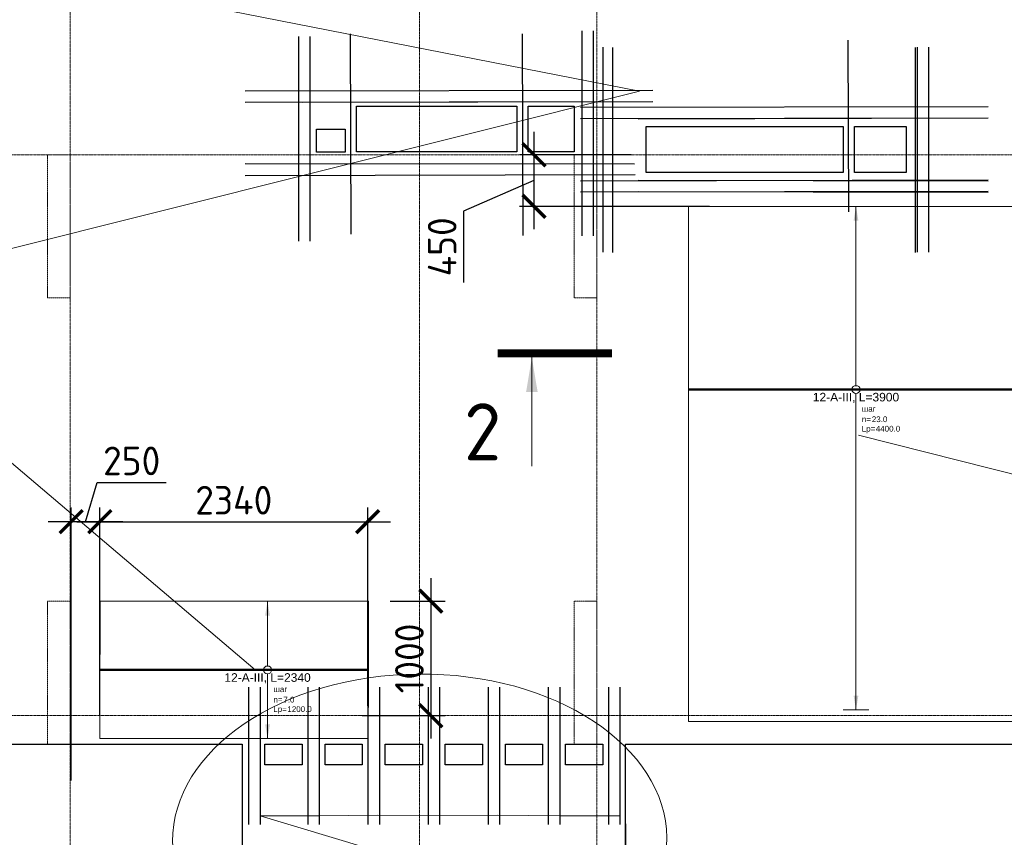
# Model space of a CAD drawing. Header units: millimetres. Extents: x -42044588 to 856694, y -806701 to 941911.
# Tile 976 of 1056: x -83232 to -74632, y -137251 to -130107. Entities that reach past the tile are written whole.
import ezdxf
from ezdxf import colors
from ezdxf.entities.mleader import LeaderData, LeaderLine
from ezdxf.enums import TextEntityAlignment as Align
from ezdxf.math import Vec2, Vec3

# ---------------------------------------------------------------- set-up
doc = ezdxf.new("R2010")
doc.units = ezdxf.units.MM
doc.set_wipeout_variables(frame=1)
for name, pattern in [('01 Штриховая _4 мм_', [6, 3.5, -2.5]), ('______5', [1100, 800, -100, 100, -100]), ('DASHED', [7, 5, -2, 0]), ('GOST2.303 4', [7, 5, -2, 0]), ('осевая', [50.8, 31.75, -6.35, 6.35, -6.35])]:
    doc.linetypes.add(name, pattern=pattern)
for name, color, linetype, lineweight in [('RAZMER', 100, 'Continuous', 15), ('АрмСтер', 2, 'Continuous', 50), ('контур распр. стерхней', 2, 'GOST2.303 4', 20), ('Оси', 40, '______5', 18), ('Перекрытие ж_бетон', 1, 'Continuous', 30), ('подоснова', 151, 'Continuous', 5), ('РАЗМЕРЫ', 1, 'Continuous', 9), ('Узлы', 7, 'Continuous', 0)]:
    doc.layers.add(name, color=color, linetype=linetype, lineweight=lineweight)
doc.layers.add('АрмСтер_атрибуты', color=2, linetype='Continuous', lineweight=0, plot=False)
doc.layers.add('Колонна_ бетон', color=7, linetype='Continuous', lineweight=50, true_color=0xb4b496)
doc.styles.add('GOST-2.304_Type-B', font='GOST_Common.ttf')
doc.styles.get("Standard").update_dxf_attribs({"font": 'arial.ttf'})
doc.styles.add('Аннотативный', font='arial.ttf')
doc.styles.add('ГОСТ', font='GOST_Common.ttf')
doc.dimstyles.new('СПДС', dxfattribs={"dimscale": 100, "dimtxt": 2.5, "dimasz": 2, "dimexe": 1.25, "dimexo": 0, "dimtad": 1, "dimdec": 0, "dimrnd": 5, "dimtxsty": 'GOST-2.304_Type-B', "dimblk": 'ARCHTICK', "dimcen": 2.5, "dimdle": 2, "dimclrd": 1, "dimclre": 1, "dimclrt": 1, "dimadec": 0, "dimazin": 2, "dimtfac": 0.75, "dimtdec": 0, "dimtmove": 1, "dimatfit": 3, "dimfxl": 0, "dimtolj": 1, "dimarcsym": 0})

# ---------------------------------------------------------------- blocks, each defined once
blk = doc.blocks.new('оси блок 2')
at = {"layer": 'Оси', "color": 16, "linetype": 'осевая', "lineweight": 0, "ltscale": 0.25, "transparency": 33554687}
for p, q in [((-68904.7, -322543), (-68904.7, -347914.1)), ((-65854.7, -322543), (-65854.7, -347914.1)), ((-64304.7, -322543), (-64304.7, -347914.1)), ((-89822.3, -337801.3), (-37238.5, -337801.3)), ((-89822.3, -342701.3), (-37238.5, -342701.3))]:
    blk.add_line(p, q, dxfattribs=at)
blk = doc.blocks.new('_ArchTick')
at = {"color": 0, "linetype": 'ByBlock', "const_width": 0.15}
blk.add_lwpolyline([(-0.5, -0.5), (0.5, 0.5)], dxfattribs=at)
blk = doc.blocks.new('*D1249')
at = {"layer": 'DEFPOINTS', "color": 0, "transparency": 16777216}
for p in [(-77939.6, -137131.5), (-78189.8, -137436.5), (-77939.6, -138671.9)]:
    blk.add_point(p, dxfattribs=at)
at = {"layer": 'РАЗМЕРЫ', "color": 1, "lineweight": -2, "transparency": 16777216}
for p, q in [((-77939.6, -137131.5), (-77939.6, -138796.9)), ((-78189.8, -137436.5), (-78189.8, -138796.9)), ((-78389.8, -138671.9), (-77739.6, -138671.9)), ((-78064.7, -138671.9), (-77886.6, -139265.6)), ((-77886.6, -139265.6), (-77286.6, -139265.6))]:
    blk.add_line(p, q, dxfattribs=at)
at = {"layer": 'РАЗМЕРЫ', "color": 1, "lineweight": -2, "transparency": 16777216, "xscale": 200, "yscale": 200, "zscale": 200, "rotation": 180}
blk.add_blockref('_ArchTick', (-78189.8, -138671.9), dxfattribs=at)
at = {"layer": 'РАЗМЕРЫ', "color": 1, "lineweight": -2, "transparency": 16777216, "xscale": 200, "yscale": 200, "zscale": 200}
blk.add_blockref('_ArchTick', (-77939.6, -138671.9), dxfattribs=at)
at = {"layer": 'РАЗМЕРЫ', "color": 1, "lineweight": 0, "transparency": 16777216, "insert": (-77586.6, -139078.1), "char_height": 250, "attachment_point": 5, "style": 'GOST-2.304_Type-B'}
blk.add_mtext('\\A1;250', dxfattribs=at)
blk = doc.blocks.new('подложка стн 1-го этажа')
at = {"layer": 'Колонна_ бетон', "color": 252, "linetype": 'DASHED', "lineweight": 0, "ltscale": 0.5, "true_color": 0x939598, "transparency": 33554687}
for p, q in [((24843.8, 14611.8, -200), (24643.8, 14611.8, -200)), ((24643.8, 14611.8, -200), (24643.8, 14611.8, -200)), ((24643.8, 14611.8, -200), (24643.8, 13361.8, -200)), ((24843.8, 14611.8, -200), (24843.8, 14611.8, -200)), ((24843.8, 13361.8, -200), (24843.8, 14611.8, -200)), ((29443.8, 14611.8, -200), (29243.8, 14611.8, -200)), ((29243.8, 14611.8, -200), (29243.8, 14611.8, -200)), ((29243.8, 14611.8, -200), (29243.8, 13361.8, -200)), ((29443.8, 14611.8, -200), (29443.8, 14611.8, -200)), ((29443.8, 14611.8, -200), (29443.8, 13361.8, -200)), ((24843.8, 13361.8, -200), (24643.8, 13361.8, -200)), ((24643.8, 13361.8, -200), (24643.8, 13361.8, -200)), ((24843.8, 13361.8, -200), (24843.8, 13361.8, -200)), ((29243.8, 13361.8, -200), (29243.8, 13361.8, -200)), ((29243.8, 13361.8, -200), (29443.8, 13361.8, -200)), ((29443.8, 13361.8, -200), (29443.8, 13361.8, -200)), ((24643.8, 9461.8, -200), (24643.8, 10711.8, -200)), ((24843.8, 10711.8, -200), (24643.8, 10711.8, -200)), ((24843.8, 9461.8, -200), (24843.8, 10711.8, -200)), ((29243.8, 10711.8, -200), (29243.8, 9461.8, -200)), ((29243.8, 10711.8, -200), (29443.8, 10711.8, -200)), ((29443.8, 9461.8, -200), (29443.8, 10711.8, -200)), ((24643.8, 9461.8, -200), (24843.8, 9461.8, -200)), ((29443.8, 9461.8, -200), (29243.8, 9461.8, -200))]:
    blk.add_line(p, q, dxfattribs=at)
blk = doc.blocks.new('*U1665')
at = {"layer": 'РАЗМЕРЫ'}
for p, q in [((112.5, 1600), (-112.5, 1600)), ((112.5, -2800), (-112.5, -2800))]:
    blk.add_line(p, q, dxfattribs=at)
at = {"layer": 'РАЗМЕРЫ', "ltscale": 15}
blk.add_line((0, -2800), (0, 1600), dxfattribs=at)
at = {"layer": 'РАЗМЕРЫ'}
for points in [[(0, 1600), (20.9, 1474.8), (-20.9, 1474.8)], [(0, -2800), (20.9, -2674.8), (-20.9, -2674.8)]]:
    blk.add_solid(points, dxfattribs=at)
at = {"layer": 'АрмСтер_атрибуты', "color": 215, "ltscale": 15, "style": 'Аннотативный'}
for s, p in [('шаг', (51.4, -194.2)), ('n=', (51.4, -285.1)), ('Lр=', (50.2, -367.8))]:
    blk.add_text(s, height=50, dxfattribs=at).set_placement(p)
at = {"layer": 'АрмСтер_атрибуты', "style": 'Аннотативный', "flags": 8}
blk.add_attdef('ПОЗ', (110, 29.6), '', height=75, dxfattribs=at)
at = {"layer": 'АрмСтер_атрибуты', "color": 215, "style": 'Аннотативный'}
for tag, p, flags in [('ШАГ', (190.9, -194.2), 10), ('КОЛ', (138, -285.1), 8), ('ШИРИНА', (172.9, -367.8), 8)]:
    blk.add_attdef(tag, p, '', height=50, dxfattribs=dict(at, flags=flags))
at = {"layer": 'АрмСтер_атрибуты', "flags": 9}
for tag, p in [('МАССА', (-1033.5, -1010.5)), ('ОБОЗНАЧЕНИЕ', (-1033.5, -1124.4))]:
    blk.add_attdef(tag, p, '', height=75, dxfattribs=at)
at = {"linetype": 'Continuous', "lineweight": 0}
blk.add_wipeout([(35, 0), (28.3, 20.6), (10.8, 33.3), (-10.8, 33.3), (-28.3, 20.6), (-35, 0), (-28.3, -20.6), (-10.8, -33.3), (10.8, -33.3), (28.3, -20.6)], dxfattribs=at)
at = {"color": 0, "linetype": 'ByBlock', "lineweight": -2, "ltscale": 100}
blk.add_line((-1462.5, 0), (2437.5, 0), dxfattribs=at)
at = {"layer": 'РАЗМЕРЫ'}
blk.add_circle((0, 0), 35, dxfattribs=at)
at = {"layer": 'АрмСтер_атрибуты', "style": 'Аннотативный', "flags": 8}
blk.add_attdef('НАИМЕНОВАНИЕ', text='', height=75, dxfattribs=at).set_placement((0, -29.3), align=Align.TOP_CENTER)
blk = doc.blocks.new('_None')
blk = doc.blocks.new('*D1256')
at = {"layer": 'DEFPOINTS', "color": 0, "transparency": 16777216}
for p in [(-77889.9, -131287.8, -360), (-78739.7, -131737.8), (-77205.5, -131737.8, -180)]:
    blk.add_point(p, dxfattribs=at)
at = {"layer": 'РАЗМЕРЫ', "color": 1, "lineweight": -2, "transparency": 16777216}
for p, q in [((-78739.7, -131087.8), (-78739.7, -131937.8)), ((-77889.9, -131287.8), (-78864.7, -131287.8)), ((-78739.7, -131512.8), (-79354, -131778.7)), ((-77205.5, -131737.8), (-78864.7, -131737.8)), ((-79354, -131778.7), (-79354, -132403.7))]:
    blk.add_line(p, q, dxfattribs=at)
at = {"layer": 'РАЗМЕРЫ', "color": 1, "lineweight": -2, "transparency": 16777216, "xscale": 200, "yscale": 200, "zscale": 200}
for p, rotation in [((-78739.7, -131287.8), 90), ((-78739.7, -131737.8), 270)]:
    blk.add_blockref('_ArchTick', p, dxfattribs=dict(at, rotation=rotation))
at = {"layer": 'РАЗМЕРЫ', "color": 1, "lineweight": 0, "transparency": 16777216, "insert": (-79541.5, -132091.2), "char_height": 250, "attachment_point": 5, "rotation": 90, "style": 'GOST-2.304_Type-B'}
blk.add_mtext('\\A1;450', dxfattribs=at)
blk = doc.blocks.new('*U1262')
at = {"layer": 'РАЗМЕРЫ'}
for p, q in [((112.5, 600), (-112.5, 600)), ((112.5, -600), (-112.5, -600))]:
    blk.add_line(p, q, dxfattribs=at)
at = {"layer": 'РАЗМЕРЫ', "ltscale": 15}
blk.add_line((0, -600), (0, 600), dxfattribs=at)
at = {"layer": 'РАЗМЕРЫ'}
for points in [[(0, 600), (20.9, 474.8), (-20.9, 474.8)], [(0, -600), (20.9, -474.8), (-20.9, -474.8)]]:
    blk.add_solid(points, dxfattribs=at)
at = {"layer": 'АрмСтер_атрибуты', "color": 215, "ltscale": 15, "style": 'Аннотативный'}
for s, p in [('шаг', (51.4, -194.2)), ('n=', (51.4, -285.1)), ('Lр=', (50.2, -367.8))]:
    blk.add_text(s, height=50, dxfattribs=at).set_placement(p)
at = {"layer": 'АрмСтер_атрибуты', "style": 'Аннотативный', "flags": 8}
blk.add_attdef('ПОЗ', (110, 29.6), '', height=75, dxfattribs=at)
at = {"layer": 'АрмСтер_атрибуты', "color": 215, "style": 'Аннотативный'}
for tag, p, flags in [('ШАГ', (190.9, -194.2), 10), ('КОЛ', (138, -285.1), 8), ('ШИРИНА', (172.9, -367.8), 8)]:
    blk.add_attdef(tag, p, '', height=50, dxfattribs=dict(at, flags=flags))
at = {"layer": 'АрмСтер_атрибуты', "flags": 9}
for tag, p in [('МАССА', (-1033.5, -1210.5)), ('ОБОЗНАЧЕНИЕ', (-1033.5, -1324.4))]:
    blk.add_attdef(tag, p, '', height=75, dxfattribs=at)
at = {"linetype": 'Continuous', "lineweight": 0}
blk.add_wipeout([(35, 0), (28.3, 20.6), (10.8, 33.3), (-10.8, 33.3), (-28.3, 20.6), (-35, 0), (-28.3, -20.6), (-10.8, -33.3), (10.8, -33.3), (28.3, -20.6)], dxfattribs=at)
at = {"color": 0, "linetype": 'ByBlock', "lineweight": -2, "ltscale": 100}
blk.add_line((-1462.5, 0), (877.5, 0), dxfattribs=at)
at = {"layer": 'РАЗМЕРЫ'}
blk.add_circle((0, 0), 35, dxfattribs=at)
at = {"layer": 'АрмСтер_атрибуты', "style": 'Аннотативный', "flags": 8}
blk.add_attdef('НАИМЕНОВАНИЕ', text='', height=75, dxfattribs=at).set_placement((0, -29.3), align=Align.TOP_CENTER)
blk = doc.blocks.new('*D1264')
at = {"layer": 'DEFPOINTS', "color": 0, "transparency": 16777216}
for p in [(-80191.8, -134493), (-80191.8, -136103.2, 360), (-82531.5, -136187.7, 360)]:
    blk.add_point(p, dxfattribs=at)
at = {"layer": 'РАЗМЕРЫ', "color": 1, "lineweight": -2, "transparency": 16777216}
for p, q in [((-82531.5, -136187.7), (-82531.5, -134368)), ((-80191.8, -136103.2), (-80191.8, -134368)), ((-82731.5, -134493), (-79991.8, -134493))]:
    blk.add_line(p, q, dxfattribs=at)
at = {"layer": 'РАЗМЕРЫ', "color": 1, "lineweight": -2, "transparency": 16777216, "xscale": 200, "yscale": 200, "zscale": 200, "rotation": 180}
blk.add_blockref('_ArchTick', (-82531.5, -134493), dxfattribs=at)
at = {"layer": 'РАЗМЕРЫ', "color": 1, "lineweight": -2, "transparency": 16777216, "xscale": 200, "yscale": 200, "zscale": 200}
blk.add_blockref('_ArchTick', (-80191.8, -134493), dxfattribs=at)
at = {"layer": 'РАЗМЕРЫ', "color": 1, "lineweight": 0, "transparency": 16777216, "insert": (-81361.7, -134305.5), "char_height": 250, "attachment_point": 5, "style": 'GOST-2.304_Type-B'}
blk.add_mtext('\\A1;2340', dxfattribs=at)
blk = doc.blocks.new('*D1265')
at = {"layer": 'DEFPOINTS', "color": 0, "transparency": 16777216}
for p in [(-79995.4, -135187.6), (-80240.4, -136187.7, 360), (-79640.2, -136187.7)]:
    blk.add_point(p, dxfattribs=at)
at = {"layer": 'РАЗМЕРЫ', "color": 1, "lineweight": -2, "transparency": 16777216}
for p, q in [((-79640.2, -134987.6), (-79640.2, -136387.7)), ((-79995.4, -135187.6), (-79515.2, -135187.6)), ((-80240.4, -136187.7), (-79515.2, -136187.7))]:
    blk.add_line(p, q, dxfattribs=at)
at = {"layer": 'РАЗМЕРЫ', "color": 1, "lineweight": -2, "transparency": 16777216, "xscale": 200, "yscale": 200, "zscale": 200}
for p, rotation in [((-79640.2, -135187.6), 90), ((-79640.2, -136187.7), 270)]:
    blk.add_blockref('_ArchTick', p, dxfattribs=dict(at, rotation=rotation))
at = {"layer": 'РАЗМЕРЫ', "color": 1, "lineweight": 0, "transparency": 16777216, "insert": (-79827.7, -135687.6), "char_height": 250, "attachment_point": 5, "rotation": 90, "style": 'GOST-2.304_Type-B'}
blk.add_mtext('\\A1;1000', dxfattribs=at)
blk = doc.blocks.new('*D1266')
at = {"layer": 'DEFPOINTS', "color": 0, "transparency": 16777216}
for p in [(-82781.8, -134493), (-82531.5, -136187.7), (-82781.8, -136754.4)]:
    blk.add_point(p, dxfattribs=at)
at = {"layer": 'РАЗМЕРЫ', "color": 1, "lineweight": -2, "transparency": 16777216}
for p, q in [((-82656.6, -134493), (-82553.5, -134149.3)), ((-82553.5, -134149.3), (-81953.5, -134149.3)), ((-82781.8, -136754.4), (-82781.8, -134368)), ((-82531.5, -136187.7), (-82531.5, -134368)), ((-82331.5, -134493), (-82981.8, -134493))]:
    blk.add_line(p, q, dxfattribs=at)
at = {"layer": 'РАЗМЕРЫ', "color": 1, "lineweight": -2, "transparency": 16777216, "xscale": 200, "yscale": 200, "zscale": 200, "rotation": 180}
blk.add_blockref('_ArchTick', (-82781.8, -134493), dxfattribs=at)
at = {"layer": 'РАЗМЕРЫ', "color": 1, "lineweight": -2, "transparency": 16777216, "xscale": 200, "yscale": 200, "zscale": 200}
blk.add_blockref('_ArchTick', (-82531.5, -134493), dxfattribs=at)
at = {"layer": 'РАЗМЕРЫ', "color": 1, "lineweight": 0, "transparency": 16777216, "insert": (-82253.5, -133961.8), "char_height": 250, "attachment_point": 5, "style": 'GOST-2.304_Type-B'}
blk.add_mtext('\\A1;250', dxfattribs=at)
blk = doc.blocks.new('блочина')
at = {"layer": 'Перекрытие ж_бетон', "color": 4}
for points in [[(122913, 55779.6), (122913, 56179.6), (124313, 56179.6), (124313, 55779.6)], [(124812.9, 55779.6), (124412.9, 55779.6), (124412.9, 56179.6), (124812.9, 56179.6)], [(125443, 55599.6), (125443, 55999.6), (127163, 55999.6), (127163, 55599.6)], [(127262.8, 55599.6), (127262.8, 55999.6), (127712.8, 55999.6), (127712.8, 55599.6)], [(122812.8, 55777.6), (122562.8, 55777.6), (122562.8, 55977.6), (122812.8, 55977.6)]]:
    blk.add_lwpolyline(points, close=True, dxfattribs=at)

msp = doc.modelspace()

# ---------------------------------------------------------------- linework, layer by layer
at = {"lineweight": 30}
for p, q in [((-80796.734, -130253.205), (-80796.734, -132043.205)), ((-80696.734, -130253.205), (-80696.734, -132043.205)), ((-80343.713, -130231.364, -360), (-80338.608, -131980.299, -360)), ((-78841.56, -130231.364, -360), (-78836.455, -131990.998, -360)), ((-78322.876, -130204.221), (-78322.876, -131994.221)), ((-78222.876, -130204.221), (-78222.876, -131994.221)), ((-78139.303, -130348.023), (-78139.303, -132138.023)), ((-78055.231, -130350.745), (-78055.231, -132140.745)), ((-77702.876, -130724.221), (-81261.243, -130730.805)), ((-77702.876, -130823.932), (-81261.243, -130830.516)), ((-77702.876, -130824.221), (-80757.947, -130830.805)), ((-74773.538, -130868.023), (-78331.905, -130874.607)), ((-74773.538, -130967.734), (-78331.905, -130974.318)), ((-74773.538, -130968.023), (-77828.609, -130974.607)), ((-77860.764, -131370.268), (-81263.345, -131366.399)), ((-77855.456, -131463.093), (-81261.243, -131470.877)), ((-74773.538, -131510.266), (-78331.905, -131516.849)), ((-74773.538, -131518.023), (-77828.609, -131511.44)), ((-74773.538, -131608.095), (-78331.905, -131614.679)), ((-74773.538, -131618.023), (-77828.609, -131611.44))]:
    msp.add_line(p, q, dxfattribs=at)
at = {"layer": 'RAZMER', "lineweight": 30}
for points, elevation in [([(-80089.688, -135937.728), (-80089.73, -137137.728)], 0.214), ([(-79664.608, -135937.728), (-79664.65, -137137.728)], 0.125), ([(-79564.608, -135937.728), (-79564.65, -137137.728)], 0.125), ([(-79139.715, -135937.728), (-79139.756, -137137.728)], 0.249), ([(-79039.715, -135937.728), (-79039.756, -137137.728)], 0.249), ([(-78614.728, -135937.728), (-78614.77, -137137.728)], 0.267), ([(-78514.728, -135937.728), (-78514.77, -137137.728)], 0.267), ([(-78089.741, -135937.728), (-78089.783, -137137.728)], 0.196), ([(-77989.741, -135937.728), (-77989.783, -137137.728)], 0.196)]:
    msp.add_lwpolyline(points, dxfattribs=dict(at, elevation=elevation))
at = {"layer": 'контур распр. стерхней', "linetype": '01 Штриховая _4 мм_', "elevation": 180}
msp.add_lwpolyline([(-73473.958, -136237.763), (-77389.752, -136237.763), (-77389.744, -131737.763), (-73489.747, -131737.763)], close=True, dxfattribs=at)
at = {"layer": 'контур распр. стерхней', "linetype": '01 Штриховая _4 мм_'}
msp.add_lwpolyline([(-80186.969, -136387.729), (-82531.525, -136387.729), (-82529.244, -135187.729), (-80184.688, -135187.729)], close=True, dxfattribs=at)
at = {"layer": 'Перекрытие ж_бетон'}
msp.add_lwpolyline([(-99839.767, -136437.763), (-81289.604, -136437.763), (-81289.604, -138037.763), (-77939.606, -138037.763), (-77939.602, -136437.763), (-65889.767, -136437.763), (-65889.767, -138037.763), (-62540.228, -138037.763), (-62540.233, -136437.763), (-52539.767, -136437.763), (-52539.767, -119537.764), (-62589.767, -119537.764), (-62589.767, -117937.764), (-65939.767, -117937.764), (-65939.767, -119537.764), (-85829.767, -119537.764), (-85829.767, -117937.764), (-89179.767, -117937.764), (-89179.767, -119537.764), (-99839.767, -119537.764), (-99839.767, -136437.763)], dxfattribs=at)
for points, elevation in [([(-80764.616, -136617.728), (-81089.616, -136617.728), (-81089.616, -136437.728), (-80764.616, -136437.728)], 0.036), ([(-80239.629, -136617.728), (-80564.629, -136617.728), (-80564.629, -136437.728), (-80239.629, -136437.728)], 0.053), ([(-79714.642, -136617.728), (-80039.642, -136617.728), (-80039.642, -136437.728), (-79714.642, -136437.728)], 0.053), ([(-79189.656, -136617.728), (-79514.656, -136617.728), (-79514.656, -136437.728), (-79189.656, -136437.728)], 0.089), ([(-78664.669, -136617.728), (-78989.669, -136617.728), (-78989.669, -136437.728), (-78664.669, -136437.728)], 0.107), ([(-78139.682, -136617.728), (-78464.682, -136617.728), (-78464.682, -136437.728), (-78139.682, -136437.728)], 0.107)]:
    msp.add_lwpolyline(points, close=True, dxfattribs=dict(at, elevation=elevation))
at = {"layer": 'Узлы', "color": 1, "linetype": 'Continuous', "lineweight": 0}
msp.add_line((-78758.157, -133058.051, 3100), (-78758.157, -134008.051, 3100), dxfattribs=at)
at = {"layer": 'Узлы', "color": 1, "linetype": 'Continuous', "lineweight": 0, "const_width": 70, "elevation": 3100}
msp.add_lwpolyline([(-79058.157, -133023.051), (-78058.157, -133023.051)], dxfattribs=at)
at = {"layer": 'Узлы', "color": 1, "linetype": 'Continuous', "lineweight": 0}
msp.add_solid([(-78758.157, -133058.051, 3100), (-78808.435, -133358.501, 3100), (-78707.879, -133358.501, 3100)], dxfattribs=at)

# ---------------------------------------------------------------- block references
msp.add_blockref('подложка стн 1-го этажа', (-107633.69, -145899.558, 560))
at = {"layer": 'РАЗМЕРЫ'}
msp.add_blockref('оси блок 2', (-13885.049, 206513.559), dxfattribs=at)

# ---------------------------------------------------------------- texts
at = {"layer": 'Узлы', "color": 1, "linetype": 'Continuous', "lineweight": 0, "insert": (-79188.157, -133708.05, 3100), "char_height": 500, "attachment_point": 5, "style": 'GOST-2.304_Type-B'}
msp.add_mtext_dynamic_manual_height_columns('2', width=723.87981, gutter_width=25, heights=[0], dxfattribs=at)

# ---------------------------------------------------------------- dimensions: what is measured, and where the dimension line sits
at = {"layer": 'РАЗМЕРЫ', "lineweight": 0}
dim = msp.add_linear_dim(base=(-77939.604, -138671.858), p1=(-78189.767, -137436.485), p2=(-77939.604, -137131.485), dimstyle='СПДС', override={"dimrnd": 5}, dxfattribs=at)
dim.commit()
dim.dimension.update_dxf_attribs({"geometry": '*D1249', "text_midpoint": (-77824.061, -139078.108)})

# ---------------------------------------------------------------- leaders
at = {"layer": 'подоснова', "color": 2, "ltscale": 0.3}
ml = msp.add_multileader_mtext('Standard', dxfattribs=at)
ml.set_content('1 %%C12  А500С', color=2, style='GOST-2.304_Type-B')
ml.set_leader_properties(color=256, linetype='ByLayer', lineweight=15)
ml.set_arrow_properties(name='NONE')
ml.build(insert=Vec2(0, 0))
ml.multileader.update_dxf_attribs({"text_left_attachment_type": 6, "text_right_attachment_type": 6, "dogleg_length": 0.1, "arrow_head_size": 18})
ctx = ml.context
ctx.base_point, ctx.char_height, ctx.arrow_head_size, ctx.landing_gap_size, ctx.plane_origin = Vec3(-90224.355, -133385.539, 720), 250, 18, 20, Vec3(-99199.941, -132237.112, 720)
ctx.left_attachment, ctx.right_attachment, ctx.text_align_type = 6, 6, 1
notes = []
notes.append((ctx, [(1, (1, 1, 0), (-88402.437, -133385.539, 720), (-1, 0), 0.1, [(7, [(-94473.929, -124945.976, 720), (-93640.541, -131273.578, 720), (-89648.708, -127143.785, 720), (-90661.212, -129237.764, 720)], 0, []), (1, [(-88287.231, -131835.048, 720), (-87592.233, -129223.626, 720), (-82941.288, -129725.272, 720), (-77819.273, -130731.427, 720)], 0, [])])]))
ctx.mtext.insert, ctx.mtext.alignment, ctx.mtext.flow_direction = Vec3(-89313.446, -133085.539, 720), 2, 5
ml = msp.add_multileader_mtext('Standard', dxfattribs=at)
ml.set_content('2 (%%C12)\\Pшаг 100', color=2, style='GOST-2.304_Type-B')
ml.set_leader_properties(color=256, linetype='ByLayer', lineweight=15)
ml.set_arrow_properties(name='NONE')
ml.build(insert=Vec2(0, 0))
ml.multileader.update_dxf_attribs({"text_left_attachment_type": 6, "text_right_attachment_type": 6, "dogleg_length": 0.1, "arrow_head_size": 18})
ctx = ml.context
ctx.base_point, ctx.char_height, ctx.arrow_head_size, ctx.landing_gap_size, ctx.plane_origin = Vec3(-77466.97, -138160.511, 720.107), 250, 18, 20, Vec3(-80969.348, -136356.609, 720.107)
ctx.left_attachment, ctx.right_attachment, ctx.text_align_type = 6, 6, 1
notes.append((ctx, [(0, (1, 1, 0), (-77467.07, -138160.511, 720.107), (1, 0), 0.1, [(6, [(-77989.741, -137063.817, 720.107), (-78514.728, -137063.817, 720.107), (-79053.999, -137058.214, 720.107), (-79564.608, -137063.817, 720.107), (-80104.065, -137058.214, 720.107), (-80614.675, -137063.817, 720.107), (-81131.927, -137063.817, 720.107)], 0, [])])]))
ctx.mtext.insert, ctx.mtext.alignment, ctx.mtext.flow_direction = Vec3(-76891.667, -137860.511, 720.107), 2, 5
for ctx, leaders in notes:
    for number, flags, end, landing, length, lines in leaders:
        leader = LeaderData()
        leader.index, (leader.has_last_leader_line, leader.has_dogleg_vector, leader.attachment_direction) = number, flags
        leader.last_leader_point, leader.dogleg_vector, leader.dogleg_length = Vec3(end), Vec3(landing), length
        for number, points, colour, breaks in lines:
            line = LeaderLine()
            line.index, line.vertices, line.color, line.breaks = number, Vec3.list(points), colors.encode_raw_color(colour), breaks
            leader.lines.append(line)
        ctx.leaders.append(leader)

# ---------------------------------------------------------------- next in the draw order: block references
at = {"layer": 'АрмСтер', "ltscale": 15}
ref = msp.add_blockref('*U1665', (-75927.243, -133337.763, 180), dxfattribs=at)
ref.add_attrib('НАИМЕНОВАНИЕ', '12-A-III, L=3900', dxfattribs={"layer": 'АрмСтер_атрибуты', "height": 75, "style": 'Аннотативный', "flags": 8}).set_placement((-75927.243, -133367.102, 180), align=Align.TOP_CENTER)
ref.add_attrib('КОЛ', '23.0', (-75789.194, -133622.889, 180), dxfattribs={"layer": 'АрмСтер_атрибуты', "color": 215, "height": 50, "style": 'Аннотативный', "flags": 8})
ref.add_attrib('ШИРИНА', '4400.0', (-75754.358, -133705.563, 180), dxfattribs={"layer": 'АрмСтер_атрибуты', "color": 215, "height": 50, "style": 'Аннотативный', "flags": 8})
ref = msp.add_blockref('*U1262', (-81066.744, -135787.729), dxfattribs=at)
ref.add_attrib('НАИМЕНОВАНИЕ', '12-A-III, L=2340', dxfattribs={"layer": 'АрмСтер_атрибуты', "height": 75, "style": 'Аннотативный', "flags": 8}).set_placement((-81066.744, -135817.068), align=Align.TOP_CENTER)
ref.add_attrib('КОЛ', '7.0', (-80928.695, -136072.854), dxfattribs={"layer": 'АрмСтер_атрибуты', "color": 215, "height": 50, "style": 'Аннотативный', "flags": 8})
ref.add_attrib('ШИРИНА', '1200.0', (-80893.859, -136155.528), dxfattribs={"layer": 'АрмСтер_атрибуты', "color": 215, "height": 50, "style": 'Аннотативный', "flags": 8})

# ---------------------------------------------------------------- next in the draw order: linework, layer by layer
at = {"lineweight": 30}
for p, q in [((-75997.684, -130284.794, -360), (-75992.579, -131785.73, -360)), ((-75409.466, -130350.745), (-75409.466, -132140.745)), ((-75393.538, -130348.023), (-75393.538, -132138.023)), ((-75293.538, -130348.023), (-75293.538, -132138.023))]:
    msp.add_line(p, q, dxfattribs=at)
at = {"layer": 'RAZMER', "lineweight": 30}
for points, elevation in [([(-81231.927, -135937.728), (-81231.969, -137137.728)], 0.214), ([(-81131.927, -135937.728), (-81131.969, -137137.728)], 0.214), ([(-80714.675, -135937.728), (-80714.716, -137137.728)], 0.196), ([(-80614.675, -135937.728), (-80614.716, -137137.728)], 0.196), ([(-80189.688, -135937.728), (-80189.73, -137137.728)], 0.214)]:
    msp.add_lwpolyline(points, dxfattribs=dict(at, elevation=elevation))
at = {"layer": 'РАЗМЕРЫ'}
msp.add_ellipse((-79737.889, -137271.028, -200), major_axis=(2157.988, 16.605), ratio=0.6704902, dxfattribs=at)

# ---------------------------------------------------------------- next in the draw order: block references
msp.add_blockref('блочина', (-203202.607, -187041.012))

# ---------------------------------------------------------------- next in the draw order: texts
at = {"ltscale": 100, "insert": (-133805.873, -133990.634), "char_height": 250, "attachment_point": 1, "style": 'ГОСТ'}
msp.add_mtext_dynamic_manual_height_columns('\\pi1250,t1750;1.^IПроизводство работ вести в строгом соответствии с требованиями СП 70.13330.2012 "Несущие и ограждающие конструкции" и проектом производства работ.{\\H1.83333x; }\\P2.^IПеред бетонированием арматуру и основание, на которую укладывается бетонная смесь, очистить от {\\H1.55556x; }ржавчины и грязи. {\\H1.64815x; }\\P3.^IБетонирование вести слоем на всю толщину  плит. Захватки при бетонировании должны быть отсечены {\\H1.61728x; }вертикальными швами. Бетон применять класса В25. Заполнителем для бетона служит щебень твердых пород, {\\H1.62757x; }наибольшая фракция щебня не должна превышать 40мм.{\\H1.62414x; }\\P4.^IВ процессе бетонирования обеспечить соблюдение защитных слоев и мест положения рабочей арматуры {\\H1.62529x; }согласно проекту. Материал фиксаторов для нижней арматуры фундаментных плит выбирается проектом производства {\\H1.6249x; }работ, исходя из конкретных возможностей строительной организации.{\\H1.62503x; }\\P5.^IПроектом принято соединение рабочих стержней арматуры монолитной плиты внахлестку (без сварки). {\\H1.72499x; }\\P6.^IСварные арматурные каркасы изготовить на заводе-изготовители. {\\H1.67917x; }\\P7.^IКрестообразные соединения стержней арматуры 1-го и 2-го рядов, а также 3-го и 4-го рядов между собой {\\H1.60694x; }выполнить вязкой отожженной проволокой диаметром 2,0-3,0 мм. Допускается применение специальных соединительных {\\H1.63102x; }элементов - пластмассовых или проволочных фиксаторов. Соединение арматуры допускается предусматривать не во всех {\\H1.62299x; }местах пересечения стержней арматуры. При этом должны быть связаны вязальной проволокой все пересечения стержней {\\H1.62567x; }в 2-х крайних рядах по периметру плит, остальные узлы могут быть соединены через узел в шахматном порядке (схему {\\H1.72478x; }вязки стержней см. на данном листе).{\\H1.77924x; }', width=18954.38214, gutter_width=12.5, heights=[0], dxfattribs=at)

# ---------------------------------------------------------------- next in the draw order: dimensions: what is measured, and where the dimension line sits
at = {"layer": 'РАЗМЕРЫ', "lineweight": 0}
dim = msp.add_linear_dim(base=(-78739.716, -131737.763, 360), p1=(-77889.933, -131287.763), p2=(-77205.486, -131737.763, 180), angle=90, dimstyle='СПДС', dxfattribs=at)
dim.commit()
dim.dimension.update_dxf_attribs({"geometry": '*D1256', "text_midpoint": (-79354.003, -131841.205, 360), "dimtype": 160})
for base, p2, picture, middle in [((-82781.767, -134493.039), (-82781.767, -136754.423), '*D1266', (-82491.021, -133961.789)), ((-80191.808, -134493.039, -360), (-80191.808, -136103.178), '*D1264', (-81361.667, -134305.539, -360))]:
    dim = msp.add_linear_dim(base=base, p1=(-82531.525, -136187.729), p2=p2, dimstyle='СПДС', override={"dimrnd": 5}, dxfattribs=at)
    dim.commit()
    dim.dimension.update_dxf_attribs({"geometry": picture, "text_midpoint": middle})
dim = msp.add_linear_dim(base=(-79640.208, -136187.729, -360), p1=(-79995.409, -135187.555, -360), p2=(-80240.373, -136187.729), angle=90, dimstyle='СПДС', override={"dimrnd": 5}, dxfattribs=at)
dim.commit()
dim.dimension.update_dxf_attribs({"geometry": '*D1265', "text_midpoint": (-79827.708, -135687.642, -360)})

# ---------------------------------------------------------------- next in the draw order: leaders
at = {"layer": 'подоснова', "color": 2, "ltscale": 0.3}
ml = msp.add_multileader_mtext('Standard', dxfattribs=at)
ml.set_content('3* (%%C12-13шт.)\\Pшаг 100', color=2, style='GOST-2.304_Type-B')
ml.set_leader_properties(color=256, linetype='ByLayer', lineweight=15)
ml.set_arrow_properties(name='NONE')
ml.build(insert=Vec2(0, 0))
ml.multileader.update_dxf_attribs({"text_left_attachment_type": 6, "text_right_attachment_type": 6, "dogleg_length": 0.1, "arrow_head_size": 18})
ctx = ml.context
ctx.base_point, ctx.char_height, ctx.arrow_head_size, ctx.landing_gap_size, ctx.plane_origin = Vec3(-85887.308, -133607.014, 360), 250, 18, 20, Vec3(-89825.151, -133550.348, 360)
ctx.left_attachment, ctx.right_attachment, ctx.text_align_type = 6, 6, 1
notes = []
notes.append((ctx, [(1, (1, 1, 0), (-83740.389, -133607.014, 360), (-1, 0), 0.1, [(0, [(-81173.744, -135787.729, 360)], 0, [])])]))
ctx.mtext.insert, ctx.mtext.alignment, ctx.mtext.flow_direction = Vec3(-84813.898, -133307.014, 360), 2, 5
ml = msp.add_multileader_mtext('Standard', dxfattribs=at)
ml.set_content('4 (%%C16-23шт.)\\Pшаг 200', color=2, style='GOST-2.304_Type-B')
ml.set_leader_properties(color=256, linetype='ByLayer', lineweight=15)
ml.set_arrow_properties(name='NONE')
ml.build(insert=Vec2(0, 0))
ml.multileader.update_dxf_attribs({"text_left_attachment_type": 6, "text_right_attachment_type": 6, "dogleg_length": 0.1, "arrow_head_size": 18})
ctx = ml.context
ctx.base_point, ctx.char_height, ctx.arrow_head_size, ctx.landing_gap_size, ctx.plane_origin = Vec3(-72579.491, -134578.769, 180), 250, 18, 20, Vec3(-84547.287, -130883.636, 180)
ctx.left_attachment, ctx.right_attachment, ctx.text_align_type = 6, 6, 1
notes.append((ctx, [(0, (1, 1, 0), (-72579.591, -134578.769, 180), (1, 0), 0.1, [(0, [(-75906.686, -133737.763, 180)], 0, [])])]))
ctx.mtext.insert, ctx.mtext.alignment, ctx.mtext.flow_direction = Vec3(-71554.188, -134278.769, 180), 2, 5
for ctx, leaders in notes:
    for number, flags, end, landing, length, lines in leaders:
        leader = LeaderData()
        leader.index, (leader.has_last_leader_line, leader.has_dogleg_vector, leader.attachment_direction) = number, flags
        leader.last_leader_point, leader.dogleg_vector, leader.dogleg_length = Vec3(end), Vec3(landing), length
        for number, points, colour, breaks in lines:
            line = LeaderLine()
            line.index, line.vertices, line.color, line.breaks = number, Vec3.list(points), colors.encode_raw_color(colour), breaks
            leader.lines.append(line)
        ctx.leaders.append(leader)

doc.saveas('drawing.dxf')
